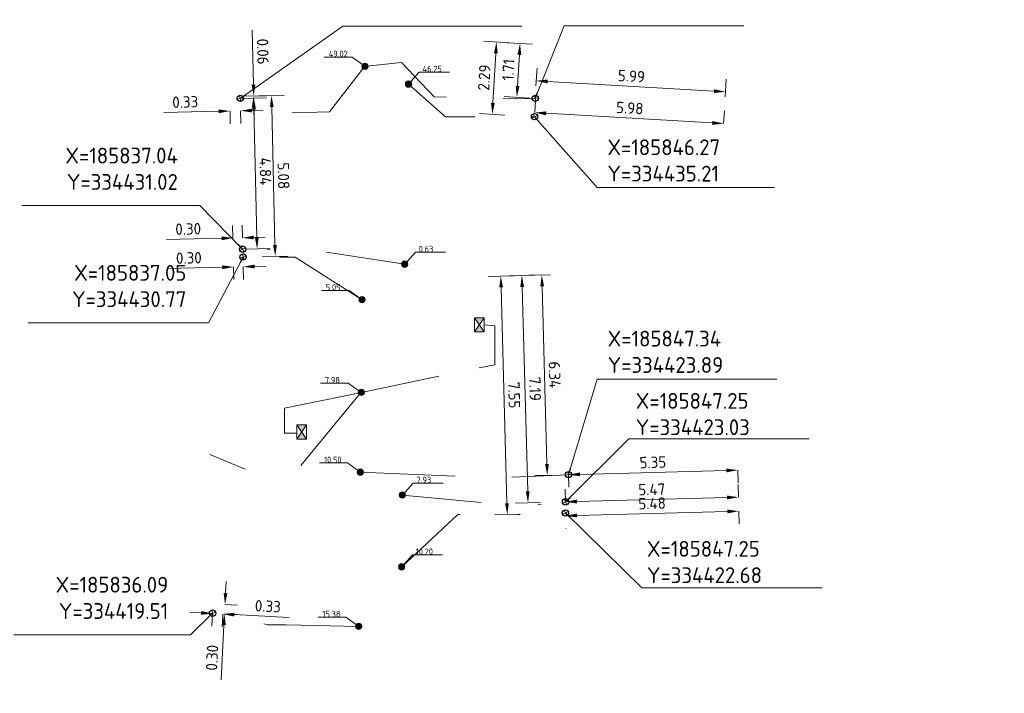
# Model space of a CAD drawing. Header units: inches. Extents: x 0 to 191500, y 0 to 342750.
# Tile 324 of 547: x 185830 to 185861, y 334417 to 334438. Entities that reach past the tile are written whole.
import ezdxf

# ---------------------------------------------------------------- set-up
doc = ezdxf.new("R2010")
doc.units = ezdxf.units.IN
doc.header["$MEASUREMENT"] = 0
for name, pattern in [('RI-HWA_HUISAANSLUITING', [4.8, 3, -1.8]), ('RI-HWA_KOLKAANSLUITING', [4.3, 2.5, -1.8]), ('RI-VWA_HUISAANSLUITING', [6.1, 2.5, -1.8, 0, -1.8])]:
    doc.linetypes.add(name, pattern=pattern)
doc.layers.get('0').update_dxf_attribs({"lineweight": 20})
doc.layers.get('DefPoints').update_dxf_attribs({"lineweight": 20})
for name, color, linetype, lineweight in [('ECW', 150, 'Continuous', 20), ('N-WE-RI-HWA-MAATVOERING-T25', 151, 'Continuous', 20), ('N-WE-RI-HWA_HUISAANSLUITING_PVC_160-G', 150, 'RI-HWA_HUISAANSLUITING', 20), ('N-WE-RI-HWA_KOLK-S', 150, 'Continuous', 20), ('N-WE-RI-HWA_KOLKAANSLUITING_PVC_160-G', 150, 'RI-HWA_KOLKAANSLUITING', 20), ('N-WE-RI-HWA_RIOOLPUT_ONTSTOPPINGSPUT-G', 150, 'Continuous', 20), ('N-WE-RI-INLAAT', 7, 'Continuous', 20), ('N-WE-RI-VWA-MAATVOERING-T25', 30, 'Continuous', 20), ('N-WE-RI-VWA_HUISAANSLUITING_PVC_160-G', 20, 'RI-VWA_HUISAANSLUITING', 20), ('N-WE-RI-VWA_RIOOLPUT_ONTSTOPPINGSPUT-G', 30, 'Continuous', 20), ('Tekst algemeen', 7, 'Continuous', 20)]:
    doc.layers.add(name, color=color, linetype=linetype, lineweight=lineweight)
doc.styles.add('NLCS-ISO', font='txt')
doc.styles.add('NLCS-ISO-M200-T18', font='txt', dxfattribs={"height": 0.36})
doc.styles.add('NLCS-ISO-M200-T25', font='txt', dxfattribs={"height": 0.5})
doc.dimstyles.new('NLCS-M200-T18-PIJL_L2_H1', dxfattribs={"dimscale": 0.2, "dimtxt": 2.5, "dimasz": 1.8, "dimexe": 2, "dimexo": 2, "dimgap": 0.7, "dimtad": 1, "dimzin": 0, "dimdsep": 46, "dimtxsty": 'NLCS-ISO-M200-T18', "dimcen": 0, "dimdle": 2, "dimclrd": 256, "dimclre": 256, "dimclrt": 256, "dimadec": 1, "dimazin": 0, "dimtfac": 1, "dimtdec": 3, "dimtofl": 0, "dimtmove": 0, "dimatfit": 3, "dimfxl": 2, "dimfxlon": 1, "dimtfillclr": 256, "dimtolj": 1, "dimtzin": 0, "dimlwd": -1, "dimlwe": -1, "dimarcsym": 0})
doc.dimstyles.new('NLCS-M200-T25-OPENBOL_L0_H0', dxfattribs={"dimscale": 0.2, "dimtxt": 2.5, "dimasz": 1, "dimexe": 2, "dimexo": 0, "dimgap": 0.5, "dimtad": 1, "dimdec": 0, "dimzin": 0, "dimdsep": 46, "dimtxsty": 'NLCS-ISO-M200-T25', "dimblk": 'DOTBLANK', "dimcen": 2, "dimclrd": 256, "dimclre": 256, "dimclrt": 256, "dimadec": 0, "dimazin": 0, "dimtp": 1, "dimtm": 1, "dimtfac": 1, "dimtix": 1, "dimtofl": 0, "dimtmove": 1, "dimatfit": 3, "dimldrblk": 'DOTBLANK', "dimfxl": 1, "dimfxlon": 1, "dimtvp": 0.5, "dimtolj": 1, "dimtzin": 0, "dimlwd": -1, "dimlwe": -1, "dimarcsym": 0})
picture_1 = doc.add_image_def('image1.ecw', size_in_pixel=(220000, 285000))

# ---------------------------------------------------------------- blocks, each defined once
blk = doc.blocks.new('N-SRI-KOLK_STRAAT_450X300-SO')
h = blk.add_hatch(color=256)
h.dxf.hatch_style = 1
h.paths.add_polyline_path([(0, 0.75), (-1.125, 1.5), (-1.125, 0)])
h.paths.add_polyline_path([(1.125, 1.5), (0, 0.75), (1.125, 0)])
for p, q in [((-1.125, 0), (1.125, 1.5)), ((1.125, 0), (-1.125, 1.5))]:
    blk.add_line(p, q)
at = {"flags": 128}
blk.add_lwpolyline([(-1.125, 0), (1.125, 0), (1.125, 1.5), (-1.125, 1.5)], close=True, dxfattribs=at)
blk = doc.blocks.new('_DotBlank')
at = {"color": 0, "linetype": 'ByBlock', "lineweight": -2}
blk.add_line((-0.5, 0), (-1, 0), dxfattribs=at)
blk.add_circle((0, 0), 0.5, dxfattribs=at)
blk = doc.blocks.new('*D3799')
at = {"layer": 'DefPoints', "color": 0, "transparency": 16777216}
for p in [(185836.633, 334435.784), (185836.965, 334435.792), (185836.642, 334435.393)]:
    blk.add_point(p, dxfattribs=at)
at = {"layer": 'N-WE-RI-HWA-MAATVOERING-T25', "transparency": 16777216}
for p, q in [((185836.282, 334435.385), (185834.545, 334435.344)), ((185836.642, 334435.393), (185836.651, 334434.993)), ((185836.975, 334435.401), (185836.984, 334435.001)), ((185837.334, 334435.409), (185837.694, 334435.418))]:
    blk.add_line(p, q, dxfattribs=at)
for points in [[(185836.28, 334435.445), (185836.283, 334435.325), (185836.642, 334435.393)], [(185837.333, 334435.469), (185837.336, 334435.349), (185836.975, 334435.401)]]:
    blk.add_solid(points, dxfattribs=at)
at = {"layer": 'N-WE-RI-HWA-MAATVOERING-T25', "transparency": 16777216, "insert": (185835.226, 334435.68), "char_height": 0.36, "attachment_point": 5, "rotation": 1.3365, "style": 'NLCS-ISO-M200-T18'}
blk.add_mtext('\\A1;0.33', dxfattribs=at)
blk = doc.blocks.new('*D3800')
at = {"layer": 'DefPoints', "color": 0, "transparency": 16777216}
for p in [(185836.631, 334435.849), (185836.633, 334435.784), (185837.394, 334435.802)]:
    blk.add_point(p, dxfattribs=at)
at = {"layer": 'N-WE-RI-HWA-MAATVOERING-T25', "transparency": 16777216}
for p, q in [((185837.384, 334436.227), (185837.344, 334437.946)), ((185837.031, 334435.858), (185837.792, 334435.876)), ((185837.032, 334435.794), (185837.794, 334435.811)), ((185837.402, 334435.442), (185837.411, 334435.082))]:
    blk.add_line(p, q, dxfattribs=at)
for points in [[(185837.444, 334436.228), (185837.324, 334436.225), (185837.392, 334435.867)], [(185837.462, 334435.443), (185837.342, 334435.441), (185837.394, 334435.802)]]:
    blk.add_solid(points, dxfattribs=at)
at = {"layer": 'N-WE-RI-HWA-MAATVOERING-T25', "transparency": 16777216, "insert": (185837.68, 334437.274), "char_height": 0.36, "attachment_point": 5, "rotation": 271.3365, "style": 'NLCS-ISO-M200-T18'}
blk.add_mtext('\\A1;0.06', dxfattribs=at)
blk = doc.blocks.new('*D3801')
at = {"layer": 'DefPoints', "color": 0, "transparency": 16777216}
for p in [(185836.735, 334431.377), (185836.744, 334431.015), (185837.042, 334431.022)]:
    blk.add_point(p, dxfattribs=at)
at = {"layer": 'N-WE-RI-VWA-MAATVOERING-T25', "transparency": 16777216}
for p, q in [((185836.735, 334431.377), (185836.726, 334431.777)), ((185837.034, 334431.384), (185837.024, 334431.784)), ((185836.375, 334431.368), (185834.639, 334431.328)), ((185837.393, 334431.392), (185837.753, 334431.401))]:
    blk.add_line(p, q, dxfattribs=at)
for points in [[(185836.374, 334431.428), (185836.377, 334431.308), (185836.735, 334431.377)], [(185837.392, 334431.452), (185837.395, 334431.332), (185837.034, 334431.384)]]:
    blk.add_solid(points, dxfattribs=at)
at = {"layer": 'N-WE-RI-VWA-MAATVOERING-T25', "transparency": 16777216, "insert": (185835.32, 334431.664), "char_height": 0.36, "attachment_point": 5, "rotation": 1.3365, "style": 'NLCS-ISO-M200-T18'}
blk.add_mtext('\\A1;0.30', dxfattribs=at)
blk = doc.blocks.new('*D3802')
at = {"layer": 'DefPoints', "color": 0, "transparency": 16777216}
for p in [(185836.75, 334430.767), (185837.054, 334430.774), (185836.757, 334430.461)]:
    blk.add_point(p, dxfattribs=at)
at = {"layer": 'N-WE-RI-HWA-MAATVOERING-T25', "transparency": 16777216}
for p, q in [((185836.397, 334430.453), (185834.66, 334430.412)), ((185836.757, 334430.461), (185836.766, 334430.061)), ((185837.061, 334430.468), (185837.07, 334430.068)), ((185837.421, 334430.477), (185837.781, 334430.485))]:
    blk.add_line(p, q, dxfattribs=at)
for points in [[(185837.42, 334430.537), (185837.422, 334430.417), (185837.061, 334430.468)], [(185836.395, 334430.513), (185836.398, 334430.393), (185836.757, 334430.461)]]:
    blk.add_solid(points, dxfattribs=at)
at = {"layer": 'N-WE-RI-HWA-MAATVOERING-T25', "transparency": 16777216, "insert": (185835.341, 334430.748), "char_height": 0.36, "attachment_point": 5, "rotation": 1.3365, "style": 'NLCS-ISO-M200-T18'}
blk.add_mtext('\\A1;0.30', dxfattribs=at)
blk = doc.blocks.new('*D3803')
at = {"layer": 'DefPoints', "color": 0, "transparency": 16777216}
for p in [(185836.631, 334435.849), (185836.744, 334431.015), (185837.498, 334431.033)]:
    blk.add_point(p, dxfattribs=at)
at = {"layer": 'N-WE-RI-VWA-MAATVOERING-T25', "transparency": 16777216}
for p, q in [((185837.031, 334435.858), (185837.785, 334435.876)), ((185837.393, 334435.507), (185837.489, 334431.393)), ((185837.144, 334431.024), (185837.898, 334431.042))]:
    blk.add_line(p, q, dxfattribs=at)
for points in [[(185837.453, 334435.508), (185837.333, 334435.505), (185837.385, 334435.867)], [(185837.549, 334431.394), (185837.429, 334431.391), (185837.498, 334431.033)]]:
    blk.add_solid(points, dxfattribs=at)
at = {"layer": 'N-WE-RI-VWA-MAATVOERING-T25', "transparency": 16777216, "insert": (185837.761, 334433.483), "char_height": 0.36, "attachment_point": 5, "rotation": 271.3365, "style": 'NLCS-ISO-M200-T18'}
blk.add_mtext('\\A1;4.84', dxfattribs=at)
blk = doc.blocks.new('*D3804')
at = {"layer": 'DefPoints', "color": 0, "transparency": 16777216}
for p in [(185836.631, 334435.849), (185836.75, 334430.767), (185838.072, 334430.798)]:
    blk.add_point(p, dxfattribs=at)
at = {"layer": 'N-WE-RI-HWA-MAATVOERING-T25', "transparency": 16777216}
for p, q in [((185837.554, 334435.871), (185838.354, 334435.889)), ((185837.962, 334435.52), (185838.064, 334431.158)), ((185837.672, 334430.789), (185838.472, 334430.807))]:
    blk.add_line(p, q, dxfattribs=at)
for points in [[(185838.022, 334435.521), (185837.902, 334435.519), (185837.954, 334435.88)], [(185838.124, 334431.159), (185838.004, 334431.156), (185838.072, 334430.798)]]:
    blk.add_solid(points, dxfattribs=at)
at = {"layer": 'N-WE-RI-HWA-MAATVOERING-T25', "transparency": 16777216, "insert": (185838.333, 334433.346), "char_height": 0.36, "attachment_point": 5, "rotation": 271.3365, "style": 'NLCS-ISO-M200-T18'}
blk.add_mtext('\\A1;5.08', dxfattribs=at)
blk = doc.blocks.new('*D3805')
at = {"layer": 'DefPoints', "color": 0, "transparency": 16777216}
for p in [(185836.091, 334419.513), (185836.416, 334419.484), (185836.417, 334419.496)]:
    blk.add_point(p, dxfattribs=at)
at = {"layer": 'N-WE-RI-HWA-MAATVOERING-T25', "transparency": 16777216}
for p, q in [((185835.731, 334419.519), (185835.371, 334419.537)), ((185836.09, 334419.5), (185836.07, 334419.101)), ((185836.416, 334419.484), (185836.396, 334419.084)), ((185836.776, 334419.465), (185838.511, 334419.377))]:
    blk.add_line(p, q, dxfattribs=at)
for points in [[(185835.734, 334419.578), (185835.728, 334419.459), (185836.09, 334419.5)], [(185836.779, 334419.525), (185836.773, 334419.406), (185836.416, 334419.484)]]:
    blk.add_solid(points, dxfattribs=at)
at = {"layer": 'N-WE-RI-HWA-MAATVOERING-T25', "transparency": 16777216, "insert": (185837.839, 334419.732), "char_height": 0.36, "attachment_point": 5, "rotation": 357.0937, "style": 'NLCS-ISO-M200-T18'}
blk.add_mtext('\\A1;0.33', dxfattribs=at)
blk = doc.blocks.new('*D3806')
at = {"layer": 'DefPoints', "color": 0, "transparency": 16777216}
for p in [(185836.432, 334419.793), (185836.417, 334419.496), (185836.467, 334419.494)]:
    blk.add_point(p, dxfattribs=at)
at = {"layer": 'N-WE-RI-HWA-MAATVOERING-T25', "transparency": 16777216}
for p, q in [((185836.501, 334420.15), (185836.519, 334420.51)), ((185836.482, 334419.79), (185836.882, 334419.77)), ((185836.467, 334419.494), (185836.867, 334419.473)), ((185836.449, 334419.134), (185836.361, 334417.399))]:
    blk.add_line(p, q, dxfattribs=at)
for points in [[(185836.441, 334420.153), (185836.561, 334420.147), (185836.482, 334419.79)], [(185836.389, 334419.137), (185836.509, 334419.131), (185836.467, 334419.494)]]:
    blk.add_solid(points, dxfattribs=at)
at = {"layer": 'N-WE-RI-HWA-MAATVOERING-T25', "transparency": 16777216, "insert": (185836.076, 334418.103), "char_height": 0.36, "attachment_point": 5, "rotation": 87.0937, "style": 'NLCS-ISO-M200-T18'}
blk.add_mtext('\\A1;0.30', dxfattribs=at)
blk = doc.blocks.new('*D3807')
at = {"layer": 'DefPoints', "color": 0, "transparency": 16777216}
for p in [(185852.695, 334424.036), (185852.695, 334424.036), (185847.345, 334423.892)]:
    blk.add_point(p, dxfattribs=at)
at = {"layer": 'N-WE-RI-HWA-MAATVOERING-T25', "transparency": 16777216}
for p, q in [((185847.705, 334423.902), (185852.335, 334424.026)), ((185852.695, 334424.036), (185852.705, 334423.636)), ((185847.345, 334423.892), (185847.356, 334423.492))]:
    blk.add_line(p, q, dxfattribs=at)
for points in [[(185852.333, 334424.086), (185852.336, 334423.966), (185852.695, 334424.036)], [(185847.703, 334423.962), (185847.706, 334423.842), (185847.345, 334423.892)]]:
    blk.add_solid(points, dxfattribs=at)
at = {"layer": 'N-WE-RI-HWA-MAATVOERING-T25', "transparency": 16777216, "insert": (185850.011, 334424.284), "char_height": 0.36, "attachment_point": 5, "rotation": 1.5429, "style": 'NLCS-ISO-M200-T18'}
blk.add_mtext('\\A1;5.35', dxfattribs=at)
blk = doc.blocks.new('*D3808')
at = {"layer": 'DefPoints', "color": 0, "transparency": 16777216}
for p in [(185852.718, 334423.18), (185852.718, 334423.18), (185847.25, 334423.033)]:
    blk.add_point(p, dxfattribs=at)
at = {"layer": 'N-WE-RI-VWA-MAATVOERING-T25', "transparency": 16777216}
for p, q in [((185847.25, 334423.033), (185847.24, 334423.433)), ((185852.718, 334423.18), (185852.707, 334423.58)), ((185847.61, 334423.043), (185852.358, 334423.17))]:
    blk.add_line(p, q, dxfattribs=at)
for points in [[(185847.609, 334423.103), (185847.612, 334422.983), (185847.25, 334423.033)], [(185852.356, 334423.23), (185852.359, 334423.11), (185852.718, 334423.18)]]:
    blk.add_solid(points, dxfattribs=at)
at = {"layer": 'N-WE-RI-VWA-MAATVOERING-T25', "transparency": 16777216, "insert": (185849.975, 334423.426), "char_height": 0.36, "attachment_point": 5, "rotation": 1.5345, "style": 'NLCS-ISO-M200-T18'}
blk.add_mtext('\\A1;5.47', dxfattribs=at)
blk = doc.blocks.new('*D3809')
at = {"layer": 'DefPoints', "color": 0, "transparency": 16777216}
for p in [(185852.727, 334422.827), (185852.729, 334422.738), (185847.247, 334422.68, 52.384)]:
    blk.add_point(p, dxfattribs=at)
at = {"layer": 'N-WE-RI-VWA-MAATVOERING-T25', "transparency": 16777216}
for p, q in [((185852.729, 334422.738), (185852.74, 334422.338)), ((185847.609, 334422.601), (185852.37, 334422.729)), ((185847.26, 334422.199), (185847.26, 334422.192))]:
    blk.add_line(p, q, dxfattribs=at)
for points in [[(185852.368, 334422.789), (185852.371, 334422.669), (185852.729, 334422.738)], [(185847.607, 334422.661), (185847.61, 334422.541), (185847.249, 334422.591)]]:
    blk.add_solid(points, dxfattribs=at)
at = {"layer": 'N-WE-RI-VWA-MAATVOERING-T25', "transparency": 16777216, "insert": (185849.986, 334422.985), "char_height": 0.36, "attachment_point": 5, "rotation": 1.5345, "style": 'NLCS-ISO-M200-T18'}
blk.add_mtext('\\A1;5.48', dxfattribs=at)
blk = doc.blocks.new('*D3810')
at = {"layer": 'DefPoints', "color": 0, "transparency": 16777216}
for p in [(185847.174, 334430.227), (185846.501, 334430.209), (185847.345, 334423.892)]:
    blk.add_point(p, dxfattribs=at)
at = {"layer": 'N-WE-RI-HWA-MAATVOERING-T25', "transparency": 16777216}
for p, q in [((185846.774, 334430.216), (185846.102, 334430.198)), ((185846.663, 334424.234), (185846.511, 334429.849)), ((185846.945, 334423.881), (185846.272, 334423.863))]:
    blk.add_line(p, q, dxfattribs=at)
for points in [[(185846.571, 334429.85), (185846.451, 334429.847), (185846.501, 334430.209)], [(185846.723, 334424.235), (185846.603, 334424.232), (185846.672, 334423.874)]]:
    blk.add_solid(points, dxfattribs=at)
at = {"layer": 'N-WE-RI-HWA-MAATVOERING-T25', "transparency": 16777216, "insert": (185846.907, 334427.05), "char_height": 0.36, "attachment_point": 5, "rotation": 271.5446, "style": 'NLCS-ISO-M200-T18'}
blk.add_mtext('\\A1;6.34', dxfattribs=at)
blk = doc.blocks.new('*D3811')
at = {"layer": 'DefPoints', "color": 0, "transparency": 16777216}
for p in [(185847.056, 334430.224), (185845.869, 334430.192), (185847.25, 334423.033)]:
    blk.add_point(p, dxfattribs=at)
at = {"layer": 'N-WE-RI-VWA-MAATVOERING-T25', "transparency": 16777216}
for p, q in [((185846.269, 334430.202), (185845.469, 334430.181)), ((185846.053, 334423.361), (185845.879, 334429.832)), ((185846.463, 334423.012), (185845.663, 334422.99))]:
    blk.add_line(p, q, dxfattribs=at)
for points in [[(185845.939, 334429.833), (185845.819, 334429.83), (185845.869, 334430.192)], [(185846.113, 334423.363), (185845.993, 334423.36), (185846.063, 334423.001)]]:
    blk.add_solid(points, dxfattribs=at)
at = {"layer": 'N-WE-RI-VWA-MAATVOERING-T25', "transparency": 16777216, "insert": (185846.286, 334426.605), "char_height": 0.36, "attachment_point": 5, "rotation": 271.5446, "style": 'NLCS-ISO-M200-T18'}
blk.add_mtext('\\A1;7.19', dxfattribs=at)
blk = doc.blocks.new('*D3812')
at = {"layer": 'DefPoints', "color": 0, "transparency": 16777216}
for p in [(185847.045, 334430.223), (185845.204, 334430.174), (185847.249, 334422.679)]:
    blk.add_point(p, dxfattribs=at)
at = {"layer": 'N-WE-RI-VWA-MAATVOERING-T25', "transparency": 16777216}
for p, q in [((185845.604, 334430.184), (185844.804, 334430.163)), ((185845.398, 334422.989), (185845.214, 334429.814)), ((185845.808, 334422.64), (185845.008, 334422.619))]:
    blk.add_line(p, q, dxfattribs=at)
for points in [[(185845.274, 334429.815), (185845.154, 334429.812), (185845.204, 334430.174)], [(185845.458, 334422.991), (185845.338, 334422.988), (185845.408, 334422.629)]]:
    blk.add_solid(points, dxfattribs=at)
at = {"layer": 'N-WE-RI-VWA-MAATVOERING-T25', "transparency": 16777216, "insert": (185845.626, 334426.41), "char_height": 0.36, "attachment_point": 5, "rotation": 271.5446, "style": 'NLCS-ISO-M200-T18'}
blk.add_mtext('\\A1;7.55', dxfattribs=at)
blk = doc.blocks.new('*D3759')
at = {"layer": 'DefPoints', "color": 0, "transparency": 16777216}
for p in [(185852.306, 334436.003), (185846.292, 334435.792), (185852.274, 334435.445)]:
    blk.add_point(p, dxfattribs=at)
at = {"layer": 'N-WE-RI-HWA-MAATVOERING-T25', "transparency": 16777216}
for p, q in [((185846.315, 334436.191), (185846.348, 334436.749)), ((185846.684, 334436.329), (185851.947, 334436.024)), ((185852.297, 334435.844), (185852.33, 334436.402))]:
    blk.add_line(p, q, dxfattribs=at)
for points in [[(185846.687, 334436.389), (185846.68, 334436.269), (185846.324, 334436.35)], [(185851.95, 334436.083), (185851.943, 334435.964), (185852.306, 334436.003)]]:
    blk.add_solid(points, dxfattribs=at)
at = {"layer": 'N-WE-RI-HWA-MAATVOERING-T25', "transparency": 16777216, "insert": (185849.334, 334436.496), "char_height": 0.36, "attachment_point": 5, "rotation": 356.678, "style": 'NLCS-ISO-M200-T18'}
blk.add_mtext('\\A1;5.99', dxfattribs=at)
blk = doc.blocks.new('*D3760')
at = {"layer": 'DefPoints', "color": 0, "transparency": 16777216}
for p in [(185846.271, 334435.213), (185852.248, 334434.995), (185852.24, 334434.866)]:
    blk.add_point(p, dxfattribs=at)
at = {"layer": 'N-WE-RI-VWA-MAATVOERING-T25', "transparency": 16777216}
for p, q in [((185846.278, 334435.342), (185846.301, 334435.741)), ((185846.638, 334435.321), (185851.888, 334435.016)), ((185852.248, 334434.995), (185852.271, 334435.395))]:
    blk.add_line(p, q, dxfattribs=at)
for points in [[(185846.641, 334435.381), (185846.634, 334435.261), (185846.278, 334435.342)], [(185851.892, 334435.076), (185851.885, 334434.956), (185852.248, 334434.995)]]:
    blk.add_solid(points, dxfattribs=at)
at = {"layer": 'N-WE-RI-VWA-MAATVOERING-T25', "transparency": 16777216, "insert": (185849.282, 334435.488), "char_height": 0.36, "attachment_point": 5, "rotation": 356.678, "style": 'NLCS-ISO-M200-T18'}
blk.add_mtext('\\A1;5.98', dxfattribs=at)
blk = doc.blocks.new('*D3761')
at = {"layer": 'DefPoints', "color": 0, "transparency": 16777216}
for p in [(185852.373, 334437.151), (185845.712, 334435.826), (185852.274, 334435.445)]:
    blk.add_point(p, dxfattribs=at)
at = {"layer": 'N-WE-RI-HWA-MAATVOERING-T25', "transparency": 16777216}
for p, q in [((185846.21, 334437.509), (185845.411, 334437.555)), ((185845.79, 334437.173), (185845.733, 334436.185)), ((185846.111, 334435.803), (185845.312, 334435.849))]:
    blk.add_line(p, q, dxfattribs=at)
for points in [[(185845.73, 334437.176), (185845.85, 334437.169), (185845.811, 334437.532)], [(185845.673, 334436.189), (185845.792, 334436.182), (185845.712, 334435.826)]]:
    blk.add_solid(points, dxfattribs=at)
at = {"layer": 'N-WE-RI-HWA-MAATVOERING-T25', "transparency": 16777216, "insert": (185845.442, 334436.697), "char_height": 0.36, "attachment_point": 5, "rotation": 86.678, "style": 'NLCS-ISO-M200-T18'}
blk.add_mtext('\\A1;1.71', dxfattribs=at)
blk = doc.blocks.new('*D3762')
at = {"layer": 'DefPoints', "color": 0, "transparency": 16777216}
for p in [(185852.373, 334437.151), (185844.933, 334435.29), (185852.24, 334434.866)]:
    blk.add_point(p, dxfattribs=at)
at = {"layer": 'N-WE-RI-VWA-MAATVOERING-T25', "transparency": 16777216}
for p, q in [((185845.465, 334437.552), (185844.666, 334437.598)), ((185845.045, 334437.216), (185844.954, 334435.65)), ((185845.332, 334435.267), (185844.534, 334435.314))]:
    blk.add_line(p, q, dxfattribs=at)
for points in [[(185844.985, 334437.219), (185845.105, 334437.212), (185845.066, 334437.575)], [(185844.894, 334435.653), (185845.014, 334435.646), (185844.933, 334435.29)]]:
    blk.add_solid(points, dxfattribs=at)
at = {"layer": 'N-WE-RI-VWA-MAATVOERING-T25', "transparency": 16777216, "insert": (185844.68, 334436.451), "char_height": 0.36, "attachment_point": 5, "rotation": 86.678, "style": 'NLCS-ISO-M200-T18'}
blk.add_mtext('\\A1;2.29', dxfattribs=at)
blk = doc.blocks.new('A$C2C270354')
h = blk.add_hatch(color=256)
h.dxf.hatch_style = 1
edge = h.paths.add_edge_path()
edge.add_arc((0, 0), 0.1, 0, 360)
blk.add_circle((0, 0), 0.1)

msp = doc.modelspace()

# ---------------------------------------------------------------- linework, layer by layer
at = {"layer": 'N-WE-RI-HWA-MAATVOERING-T25', "flags": 128}
for points, elevation in [([(185840.90832, 334436.809), (185840.50363, 334437.1013), (185839.62408, 334437.1013)], 53.461), ([(185840.81615, 334429.42631), (185840.41146, 334429.71861), (185839.53191, 334429.71861)], 53.479), ([(185840.76082, 334423.9719), (185840.35613, 334424.26419), (185839.47658, 334424.26419)], 52.308), ([(185840.71135, 334419.0945), (185840.30666, 334419.38679), (185839.42711, 334419.38679)], 53.517)]:
    msp.add_lwpolyline(points, dxfattribs=dict(at, elevation=elevation))
msp.add_lwpolyline([(185840.78639, 334426.49216), (185840.3817, 334426.78446), (185839.50215, 334426.78446)], dxfattribs=at)
at = {"layer": 'N-WE-RI-HWA_HUISAANSLUITING_PVC_160-G', "flags": 128}
for points, elevation in [([(185840.90832, 334436.809), (185839.786, 334435.371), (185838.092, 334435.321), (185836.96545, 334435.792)], 53.461), ([(185840.958, 334436.809), (185842.068, 334436.929), (185843.092, 334435.844), (185845.702, 334435.775), (185846.292, 334435.792)], 52.4), ([(185840.81615, 334429.42631), (185838.701, 334430.776), (185837.05397, 334430.77413)], 53.479), ([(185840.78645, 334426.49867), (185838.82293, 334424.10965), (185837.12893, 334424.05965), (185836.00238, 334424.53065)], 53.499), ([(185840.76082, 334423.9719), (185844.43, 334423.818), (185845.349, 334423.799), (185847.345, 334423.892)], 52.308), ([(185840.71135, 334419.0945), (185838.421, 334419.138), (185837.829, 334419.138), (185836.768, 334419.45336), (185836.0909, 334419.51278)], 53.517)]:
    msp.add_lwpolyline(points, dxfattribs=dict(at, elevation=elevation))
at = {"layer": 'N-WE-RI-HWA_KOLKAANSLUITING_PVC_160-G'}
for points in [[(185845.00938, 334428.60391), (185844.663, 334428.636)], [(185845.00938, 334427.37125), (185845.00938, 334428.60391)], [(185838.362, 334425.995), (185840.79518, 334426.49397), (185844.523, 334427.27)], [(185844.523, 334427.27), (185845.00938, 334427.37125)], [(185838.362, 334425.995), (185838.362, 334425.20912)], [(185838.362, 334425.20912), (185838.75717, 334425.20912)]]:
    msp.add_lwpolyline(points, dxfattribs=at)
at = {"layer": 'N-WE-RI-HWA_RIOOLPUT_ONTSTOPPINGSPUT-G'}
for p, q in [((185837.06332, 334435.81254), (185836.86758, 334435.77146)), ((185836.94491, 334435.88987), (185836.98599, 334435.69413)), ((185846.38987, 334435.81254), (185846.19413, 334435.77146)), ((185846.27146, 334435.88987), (185846.31254, 334435.69413)), ((185837.03343, 334430.872), (185837.07451, 334430.67626)), ((185837.15184, 334430.79467), (185836.9561, 334430.75359)), ((185847.32446, 334423.98987), (185847.36554, 334423.79413)), ((185847.44287, 334423.91254), (185847.24713, 334423.87146)), ((185836.18877, 334419.53332), (185835.99303, 334419.49224)), ((185836.07036, 334419.61065), (185836.11144, 334419.41491))]:
    msp.add_line(p, q, dxfattribs=at)
for centre in [(185836.96545, 334435.792), (185846.292, 334435.792), (185837.05397, 334430.77413), (185847.345, 334423.892), (185836.0909, 334419.51278)]:
    msp.add_circle(centre, 0.1, dxfattribs=at)
at = {"layer": 'N-WE-RI-VWA-MAATVOERING-T25', "flags": 128}
for points, elevation in [([(185842.287, 334436.245), (185842.6235, 334436.62073), (185843.57917, 334436.62073)], 52.648), ([(185842.16536, 334430.55064), (185842.50186, 334430.92637), (185843.45753, 334430.92637)], 53.42), ([(185842.0928, 334423.24774), (185842.42931, 334423.62347), (185843.38498, 334423.62347)], 52.348), ([(185842.07026, 334420.9791), (185842.40677, 334421.35483), (185843.36244, 334421.35483)], 52.384)]:
    msp.add_lwpolyline(points, dxfattribs=dict(at, elevation=elevation))
at = {"layer": 'N-WE-RI-VWA_HUISAANSLUITING_PVC_160-G', "flags": 128}
for points, elevation in [([(185842.287, 334436.245), (185843.45, 334435.209), (185845.312, 334435.215), (185846.27082, 334435.21277)], 52.648), ([(185842.16536, 334430.55064), (185838.571, 334431.102), (185838.064, 334431.022), (185837.042, 334431.022)], 53.42), ([(185842.0928, 334423.24774), (185845.655, 334422.907), (185846.188, 334422.92), (185847.25035, 334423.03329)], 52.348), ([(185842.07026, 334420.9791), (185843.84903, 334422.63223), (185845.289, 334422.636), (185846.351, 334422.636), (185847.24662, 334422.68047)], 52.384)]:
    msp.add_lwpolyline(points, dxfattribs=dict(at, elevation=elevation))
at = {"layer": 'N-WE-RI-VWA_RIOOLPUT_ONTSTOPPINGSPUT-G'}
for p, q in [((185846.36095, 334435.2561), (185846.18069, 334435.16944)), ((185846.22749, 334435.30289), (185846.31415, 334435.12264)), ((185837.13213, 334431.06533), (185836.95187, 334430.97867)), ((185836.99867, 334431.11213), (185837.08533, 334430.93187)), ((185847.34048, 334423.07661), (185847.16023, 334422.98996)), ((185847.20702, 334423.12341), (185847.29368, 334422.94316)), ((185847.2055, 334422.76913), (185847.29216, 334422.58887)), ((185847.33896, 334422.72233), (185847.1587, 334422.63567))]:
    msp.add_line(p, q, dxfattribs=at)
for centre in [(185846.27082, 334435.21277), (185837.042, 334431.022), (185847.25035, 334423.03329), (185847.24883, 334422.679)]:
    msp.add_circle(centre, 0.1, dxfattribs=at)

# ---------------------------------------------------------------- block references
at = {"layer": 'N-WE-RI-HWA_KOLK-S', "xscale": 0.2, "yscale": 0.2, "zscale": 0.2, "rotation": 270}
for p in [(185844.373, 334428.63086, 53.073), (185838.75717, 334425.24273)]:
    msp.add_blockref('N-SRI-KOLK_STRAAT_450X300-SO', p, dxfattribs=at)
at = {"layer": 'N-WE-RI-INLAAT', "rotation": 0.06357443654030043}
for p in [(185840.90832, 334436.809, 53.461), (185842.287, 334436.245, 74.68285), (185842.16536, 334430.55064, 53.42), (185840.81615, 334429.42631, 53.479), (185840.79518, 334426.49397, 53.073), (185840.76082, 334423.9719, 52.308), (185842.0928, 334423.24774, 52.348), (185842.07026, 334420.9791, 52.384), (185840.71135, 334419.0945, 53.517)]:
    msp.add_blockref('A$C2C270354', p, dxfattribs=at)

# ---------------------------------------------------------------- texts
at = {"layer": 'N-WE-RI-HWA-MAATVOERING-T25', "style": 'NLCS-ISO'}
for s, p in [('49.02', (185839.76408, 334437.1013, 53.461)), ('5.05', (185839.67191, 334429.71861, 53.479)), ('7.98', (185839.64215, 334426.78446)), ('10.50', (185839.61658, 334424.26419, 52.308)), ('15.38', (185839.56711, 334419.38679, 53.517))]:
    msp.add_text(s, height=0.2, rotation=359.997829, dxfattribs=at).set_placement(p)
at = {"layer": 'N-WE-RI-VWA-MAATVOERING-T25', "style": 'NLCS-ISO'}
for s, p in [('46.25', (185842.73198, 334436.62083, 50.152)), ('0.63', (185842.61034, 334430.92647, 50.924)), ('7.93', (185842.53778, 334423.62357, 49.852)), ('10.20', (185842.51524, 334421.35493, 49.888))]:
    msp.add_text(s, height=0.2, rotation=0.527971, dxfattribs=at).set_placement(p)
at = {"layer": 'Tekst algemeen', "char_height": 0.5, "style": 'NLCS-ISO-M200-T25'}
for s, insert, attachment_point in [('X=185846.27\\PY=334435.21', (185848.57354, 334433.16381), 7), ('X=185837.04\\PY=334431.02', (185834.99324, 334432.90078, 53.42), 9), ('X=185837.05\\PY=334430.77', (185835.26064, 334429.19261, 53.479), 9), ('X=185847.34\\PY=334423.89', (185848.58128, 334427.11117, 52.308), 7), ('X=185847.25\\PY=334423.03', (185849.46985, 334425.14266), 7), ('X=185847.25\\PY=334422.68', (185849.82418, 334420.46387, 52.384), 7), ('X=185836.09\\PY=334419.51', (185834.68953, 334419.32867, 53.517), 9)]:
    msp.add_mtext(s, dxfattribs=dict(at, insert=insert, attachment_point=attachment_point))

# ---------------------------------------------------------------- dimensions: what is measured, and where the dimension line sits
at = {"layer": 'N-WE-RI-HWA-MAATVOERING-T25'}
dim = msp.add_linear_dim(base=(185837.39389, 334435.802), p1=(185836.631, 334435.849), p2=(185836.63251, 334435.78423), angle=271.336544, dimstyle='NLCS-M200-T18-PIJL_L2_H1', dxfattribs=at)
dim.commit()
dim.dimension.update_dxf_attribs({"geometry": '*D3800', "text_midpoint": (185837.35973, 334437.26638), "dimtype": 161})
for p1, p2, distance, picture, middle in [((185852.373, 334437.151), (185852.27396, 334435.44478), -6.57328, '*D3761', (185845.44178, 334436.69734)), ((185846.292, 334435.792), (185852.27396, 334435.44478), 0.5589, '*D3759', (185849.33391, 334436.49581)), ((185836.96545, 334435.792), (185836.63251, 334435.78423), 0.39109, '*D3799', (185835.22598, 334435.68031)), ((185836.631, 334435.849), (185836.74957, 334430.76703), 1.32308, '*D3804', (185838.33292, 334433.34634)), ((185837.05397, 334430.77413), (185836.74957, 334430.76703), 0.30608, '*D3802', (185835.34106, 334430.74809)), ((185847.345, 334423.892), (185847.17419, 334430.22674), 0.67298, '*D3810', (185846.90674, 334427.04986)), ((185847.345, 334423.892), (185852.69457, 334424.0361), 0, '*D3807', (185850.01117, 334424.28393)), ((185836.432, 334419.793), (185836.41693, 334419.49623), 0.05051, '*D3806', (185836.07637, 334418.10313)), ((185836.0909, 334419.51278), (185836.41693, 334419.49623), -0.01252, '*D3805', (185837.83928, 334419.7319))]:
    dim = msp.add_aligned_dim(p1=p1, p2=p2, distance=distance, dimstyle='NLCS-M200-T18-PIJL_L2_H1', dxfattribs=at)
    dim.commit()
    dim.dimension.update_dxf_attribs({"geometry": picture, "text_midpoint": middle})
at = {"layer": 'N-WE-RI-VWA-MAATVOERING-T25'}
for p1, p2, distance, picture, middle in [((185852.373, 334437.151), (185852.24038, 334434.86626), -7.31971, '*D3762', (185844.67982, 334436.45133)), ((185846.27082, 334435.21277), (185852.24038, 334434.86626), 0.12919, '*D3760', (185849.28163, 334435.48795)), ((185837.042, 334431.022), (185836.74378, 334431.01504), -0.36183, '*D3801', (185835.31969, 334431.66383)), ((185847.24883, 334422.679), (185847.0454, 334430.22327), 1.84175, '*D3812', (185845.62591, 334426.41012)), ((185847.25035, 334423.03329), (185847.05647, 334430.22357), 1.18772, '*D3811', (185846.28601, 334426.60504)), ((185847.25035, 334423.03329), (185852.71761, 334423.17975), 0, '*D3808', (185849.97541, 334423.4264))]:
    dim = msp.add_aligned_dim(p1=p1, p2=p2, distance=distance, dimstyle='NLCS-M200-T18-PIJL_L2_H1', dxfattribs=at)
    dim.commit()
    dim.dimension.update_dxf_attribs({"geometry": picture, "text_midpoint": middle})
for base, p1, p2, angle, picture, middle in [((185837.49763, 334431.03263), (185836.631, 334435.849), (185836.74378, 334431.01504), 271.336544, '*D3803', (185837.44062, 334433.47591)), ((185852.72944, 334422.73828), (185847.24662, 334422.68047, 52.384), (185852.72706, 334422.82728), 1.534492, '*D3809', (185849.99505, 334422.66503))]:
    dim = msp.add_linear_dim(base=base, p1=p1, p2=p2, angle=angle, dimstyle='NLCS-M200-T18-PIJL_L2_H1', dxfattribs=at)
    dim.commit()
    dim.dimension.update_dxf_attribs({"geometry": picture, "text_midpoint": middle, "dimtype": 161})

# ---------------------------------------------------------------- pictures from other files: only their frames are drawn
at = {"layer": 'ECW'}
image = msp.add_image(picture_1, insert=(180500, 328500), size_in_units=(11000, 14250), dxfattribs=at)
image.dxf.flags = 7

# ---------------------------------------------------------------- leaders
at = {"layer": 'Tekst algemeen', "annotation_type": 0, "has_hookline": 1}
for points, hookline_direction, text_width in [([(185836.96545, 334435.792, 52.4), (185840.20514, 334438.07283, 52.4), (185840.40514, 334438.07283, 52.4)], 0, 4.97619), ([(185846.292, 334435.792, 52.4), (185847.21094, 334438.08472, 52.4), (185847.41094, 334438.08472, 52.4)], 0, 4.97619), ([(185846.27082, 334435.21277), (185848.24758, 334432.97308), (185848.44758, 334432.97308)], 0, 4.90476), ([(185837.042, 334431.022, 53.42), (185835.69324, 334432.40078, 53.42), (185835.49324, 334432.40078, 53.42)], 1, 4.92857), ([(185837.05397, 334430.77413, 53.479), (185835.96064, 334428.69261, 53.479), (185835.76064, 334428.69261, 53.479)], 1, 5), ([(185847.345, 334423.892, 52.308), (185848.25312, 334426.90787, 52.308), (185848.45312, 334426.90787, 52.308)], 0, 4.97619), ([(185847.25035, 334423.03329), (185849.24905, 334425.02374), (185849.44905, 334425.02374)], 0, 5), ([(185847.24662, 334422.68047, 52.384), (185849.66478, 334420.31792, 52.384), (185849.86478, 334420.31792, 52.384)], 0, 5), ([(185836.0909, 334419.51278, 53.517), (185835.38953, 334418.82867, 53.517), (185835.18953, 334418.82867, 53.517)], 1, 4.88095)]:
    msp.add_leader(points, dimstyle='NLCS-M200-T25-OPENBOL_L0_H0', override={"dimscale": 1, "dimtxt": 0.5, "dimasz": 0.2}, dxfattribs=dict(at, hookline_direction=hookline_direction, text_width=text_width))

doc.saveas('drawing.dxf')
